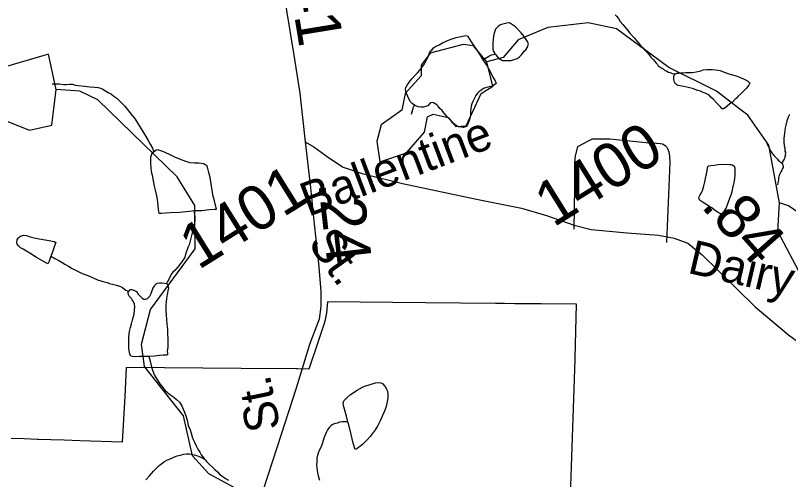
# Model space of a CAD drawing. Extents: x 2001466 to 31450019, y -30647475 to 847247.
# Drawn here: x 2061145 to 2065465, y 677008 to 679605 of the extents above; entities that cross this region are included whole.
import ezdxf

# ---------------------------------------------------------------- set-up
doc = ezdxf.new("R2010")
doc.units = 0
for name, color, linetype in [('Exist Boundary Political City Limit New', 7, 'Continuous'), ('Exist Hydrographic Creek Single Shore', 7, 'Continuous'), ('Exist Hydrographic Misc Water Feature', 7, 'Continuous'), ('Exist Road Non-System Type 51', 7, 'Continuous'), ('Exist Road Secondary Mileage Hundredths English Label', 7, 'Continuous'), ('Exist Road Secondary Type 41 Attributed', 7, 'Continuous'), ('Exist Road Secondary Type 51 Attributed', 7, 'Continuous'), ('Exist Road Secondary Type 51 Label', 7, 'Continuous'), ('Exist Road Secondary Type 51 Number Label', 7, 'Continuous'), ('Map Preparation Boundary City Limit Buffer Line', 7, 'Continuous')]:
    doc.layers.add(name, color=color, linetype=linetype)

msp = doc.modelspace()

# ---------------------------------------------------------------- linework, layer by layer
at = {"layer": 'Exist Boundary Political City Limit New'}
msp.add_lwpolyline([(2064245.1, 676862.4), (2064272.4, 677679.9), (2064272.8, 677687.6), (2064280.6, 677988.7), (2064081.8, 677990.7), (2063936.1, 677992.1), (2063877.9, 677992.7), (2063827.8, 677993.2), (2063435.8, 677997.1), (2062888.4, 678002.6), (2062887.1, 677982.2), (2062885.2, 677961.9), (2062882.5, 677941.7), (2062878.9, 677921.6), (2062874.6, 677901.6), (2062869.5, 677881.9), (2062835, 677775.1), (2062784.1, 677626.7), (2062720.4, 677627.4), (2062715, 677627.5), (2062406.8, 677630), (2061762.8, 677635.2), (2061756.4, 677473.4), (2061741.4, 677216.8), (2061504.9, 677225.1), (2061415.9, 677228.1), (2061341.9, 677230.6), (2061274.2, 677232.8), (2061268, 677233), (2061194, 677235.4), (2061120, 677237.9)], dxfattribs=at)
at = {"layer": 'Exist Hydrographic Creek Single Shore'}
msp.add_lwpolyline([(2062432.6, 676929.3), (2062225.6, 677040.6), (2062133.5, 677140.8), (2062083.5, 677365), (2061866.6, 677641.7), (2061849.6, 677766.6), (2061898.6, 677959.2), (2062148.5, 678298.7), (2062147.5, 678541.4), (2062047.6, 678701), (2061605.5, 679133.2), (2061504.7, 679181.1), (2061371.6, 679190.4)], dxfattribs=at)
at = {"layer": 'Exist Hydrographic Misc Water Feature'}
for points in [[(2064496, 679608.6), (2064503.5, 679600.9), (2064514, 679586.8), (2064523.6, 679570.7)], [(2065192, 679081.3), (2065062.5, 679181), (2064795.5, 679314.3), (2064503.5, 679530.3), (2064345.7, 679563), (2064120.5, 679538.1), (2063953.6, 679469.2), (2063870.5, 679369.3), (2063779.5, 679344.9)], [(2063970, 679507.8), (2063938.2, 679541.9), (2063906.2, 679563.8), (2063890, 679561.7), (2063876.3, 679557.8), (2063867.9, 679555.8), (2063859.9, 679553.7), (2063851.9, 679549.7), (2063842, 679543.5), (2063835.9, 679537.5), (2063827.9, 679527.8), (2063826, 679521.6), (2063819.9, 679505.4), (2063816, 679489.4), (2063814.4, 679469.4), (2063812.1, 679451.5), (2063812.5, 679437.6), (2063812.5, 679427.5), (2063812.1, 679415.8), (2063816, 679403.4), (2063822.2, 679393.6), (2063826.3, 679387.7)], [(2064523.6, 679570.7), (2064538, 679554.8), (2064559.9, 679529.1), (2064577.8, 679505), (2064601.8, 679479), (2064619.8, 679457.2), (2064633.7, 679441.3), (2064648.1, 679425), (2064661.8, 679411.1), (2064673.9, 679397.1), (2064686, 679385.1), (2064696.1, 679371.4), (2064708, 679359), (2064718, 679347.4), (2064726.2, 679335.2), (2064732, 679329.5), (2064736.1, 679323.1), (2064746.1, 679317.2), (2064756.4, 679309.2), (2064764.2, 679305.5), (2064772.2, 679299.5), (2064784.3, 679293.6), (2064794.3, 679287.6), (2064804.1, 679285.3), (2064814.2, 679279.3), (2064832.2, 679277.4)], [(2063826.3, 679387.7), (2063828.5, 679383.7), (2063836.1, 679375.6), (2063842.5, 679367.8), (2063850.2, 679361.7), (2063856.4, 679357.5), (2063866.4, 679353.6), (2063880.6, 679351.9), (2063896.4, 679351.9), (2063914.4, 679353.6), (2063932.1, 679357.9), (2063948.5, 679363.9), (2063959.9, 679371.8), (2063970.2, 679382.1), (2063980.2, 679393.9), (2063988.2, 679404.1), (2063996.4, 679411.8), (2064002.4, 679421.8), (2064008.3, 679431.9), (2064010.4, 679442.1), (2064011.8, 679445.9), (2064006.1, 679459.8), (2063982.1, 679493.9), (2063970, 679507.8)], [(2063374.9, 679102.8), (2063360.8, 679112.7), (2063352.8, 679120.8), (2063345, 679134.6), (2063337, 679150.7), (2063330.8, 679164.6), (2063326.7, 679178.6), (2063324.5, 679190.7), (2063326.7, 679201), (2063332.7, 679214.7), (2063342.3, 679228.6), (2063350.3, 679238.8), (2063360.4, 679250.6), (2063378.6, 679271), (2063390.5, 679283), (2063404.7, 679298.7), (2063420.7, 679321), (2063430.7, 679334.9), (2063442.4, 679357), (2063452.4, 679377), (2063458.4, 679394.8), (2063466.4, 679406.9), (2063470.5, 679410.8), (2063480.1, 679423.1), (2063492, 679431), (2063512.5, 679440.9), (2063530.4, 679451.2), (2063552.3, 679461.3), (2063574.2, 679469.3), (2063608.1, 679481.2), (2063626.1, 679485.3), (2063636.2, 679487), (2063660.2, 679493.2), (2063670, 679491.2), (2063671.8, 679487.3), (2063691.9, 679457.5), (2063738.3, 679387.6), (2063756.1, 679357.3)], [(2063779.5, 679344.9), (2063704.7, 679435), (2063645.6, 679442.7), (2063462.7, 679393.9), (2063412.7, 679326.1), (2063412.7, 679267), (2063321.6, 679167.2), (2063304.6, 679075.6), (2063188.5, 678992.8), (2063163.5, 678901.4), (2063180.5, 678786.2), (2063330.6, 678835.6), (2063429.7, 678951.7), (2063446.5, 679036.7), (2063479.5, 679052.4), (2063563.6, 679034.3), (2063604.6, 678984.2), (2063663.6, 678986.3), (2063746.7, 679168.4), (2063812.5, 679209.7), (2063779.5, 679344.9)], [(2061371.6, 679190.4), (2061329.5, 679388.1), (2060730.6, 679213.3), (2060738.6, 679154.1), (2061222.7, 678963.8), (2061347.6, 678990.8), (2061371.6, 679190.4)], [(2063756.1, 679357.3), (2063790.2, 679377.7), (2063804.3, 679383.7), (2063826.3, 679387.7)], [(2063756.1, 679357.3), (2063778.5, 679325.6), (2063796.3, 679295.7), (2063812.5, 679259.6), (2063824.4, 679239.5), (2063830.8, 679223.5), (2063814.8, 679211.8), (2063800.4, 679207.4), (2063784.4, 679203.8), (2063770.7, 679199.8), (2063760.6, 679195.7), (2063750.6, 679189.5), (2063734.6, 679177.7), (2063727, 679169.5), (2063717, 679157.7), (2063701, 679123.5), (2063694.8, 679109.5), (2063691.1, 679097.5), (2063688.9, 679083.6), (2063686.6, 679065.3), (2063687, 679049.5), (2063685, 679035.5), (2063680.7, 679017.5), (2063677, 679007.5), (2063671.2, 678993.4), (2063663.2, 678983.3), (2063654.8, 678979.3), (2063650.9, 678979.4), (2063646.8, 678977.2), (2063635.3, 678979.4), (2063621.2, 678981.1), (2063607.3, 678989.3), (2063599.3, 678995.4), (2063587, 679003.3), (2063578.8, 679015.1), (2063573, 679021.3), (2063557, 679037.1), (2063551.1, 679045.3), (2063539, 679059.3), (2063528.9, 679073), (2063516.8, 679084.9), (2063506.6, 679097.1), (2063499, 679105.1), (2063490.6, 679111.2), (2063481.2, 679115.1), (2063472.9, 679117.2), (2063465, 679115.1), (2063458.8, 679111.2), (2063448.8, 679098.9), (2063436.9, 679095), (2063424.8, 679090.8), (2063410.8, 679090.9), (2063397.1, 679093), (2063386.6, 679097), (2063374.9, 679102.8)], [(2064832.2, 679277.4), (2064840, 679281.5), (2064850.3, 679281.5), (2064862, 679283.4), (2064874.5, 679283.5), (2064888.4, 679285.5), (2064906.3, 679285.6), (2064928.2, 679285.5), (2064948.1, 679289.8), (2064968.4, 679293.6), (2064988.5, 679299.9), (2065008.4, 679301.8), (2065021.9, 679301.7), (2065038.1, 679301.7), (2065056.2, 679299.8), (2065082.2, 679295.9), (2065104.3, 679288), (2065130.2, 679278), (2065152.1, 679272.2), (2065178.2, 679264.3), (2065194.2, 679258.2), (2065210.1, 679252.1), (2065224.5, 679244.3), (2065236.2, 679238.4), (2065242.1, 679232.3), (2065246.4, 679230.4), (2065248.3, 679226.5), (2065242.5, 679214.4), (2065230.4, 679198.3), (2065214, 679182.2), (2065198.3, 679166.3), (2065182.3, 679152.1), (2065172.2, 679140.2)], [(2065172.2, 679140.2), (2065166.5, 679136.2), (2065150.7, 679120), (2065136.7, 679109.9), (2065122.4, 679097.9), (2065110.5, 679088), (2065100.7, 679082.2), (2065094.5, 679081.9), (2065084.7, 679093.9), (2065064.2, 679114), (2065044.7, 679134), (2065030.3, 679148), (2065020.5, 679158), (2065010.4, 679164), (2064998.7, 679169.8), (2064988.3, 679173.8), (2064980.5, 679177.8), (2064972.3, 679181.9), (2064958.3, 679185.6), (2064942.6, 679189.7), (2064928.2, 679195.5), (2064912.2, 679199.5), (2064896.4, 679203.6), (2064880.4, 679207.6), (2064856.4, 679211.7), (2064848.2, 679213.7), (2064840.2, 679215.7), (2064836.5, 679219.5), (2064832, 679223.4), (2064828.5, 679227.6), (2064826.5, 679235.6), (2064824, 679249.4), (2064824.2, 679255.4), (2064824.2, 679265.6), (2064826.1, 679271.4), (2064832.2, 679277.4)], [(2061349.2, 679222.9), (2061389.2, 679221.3), (2061413.2, 679219.3), (2061429.4, 679219.3), (2061447.2, 679219.4), (2061463, 679219.4), (2061478.8, 679215.4), (2061495, 679213.4), (2061531.1, 679209.5), (2061560.8, 679205.4), (2061589.1, 679203.6), (2061607, 679201.7), (2061619.1, 679197.4), (2061633, 679191.7)], [(2061633, 679191.7), (2061663.2, 679173.7), (2061681, 679163.7), (2061695.1, 679153.8), (2061710.9, 679141.7), (2061733.3, 679119.7), (2061753.4, 679100), (2061769.2, 679079.8), (2061783.1, 679061.8), (2061797.5, 679045.9), (2061809.2, 679029.9), (2061823.3, 679009.9), (2061837.7, 678985.8), (2061847.7, 678970.1), (2061857.5, 678952), (2061867.6, 678936.3), (2061885.6, 678904.3), (2061897.5, 678884.3), (2061909.6, 678862.1), (2061917.8, 678842.2)], [(2063356.9, 679052.8), (2063364.9, 679078.8), (2063368.6, 679090.8), (2063374.9, 679102.8)], [(2065413.6, 678557.1), (2065354.5, 678879.8), (2065237.6, 679046.2), (2065192, 679081.3)], [(2065470.6, 679050.8), (2065462.8, 679036.6), (2065454.4, 679014.7)], [(2065454.4, 679014.7), (2065448.8, 678990.9), (2065446.8, 678976.6), (2065444.5, 678960.7), (2065442.7, 678946.7), (2065440.4, 678930.8), (2065438.8, 678918.5), (2065439, 678906.7), (2065438.8, 678890.5), (2065440.8, 678884.5), (2065440.8, 678874.8), (2065443.1, 678864.8), (2065444.5, 678858.9), (2065444.5, 678850.8), (2065444.7, 678844.6), (2065447, 678840.6), (2065447, 678835), (2065446.8, 678828.9), (2065447, 678822.8), (2065444.7, 678816.6), (2065443.1, 678808.8), (2065440.8, 678800.6), (2065436.9, 678794.7), (2065432.8, 678788.8), (2065431, 678784.7), (2065427.1, 678778.8)], [(2065342.8, 678890.5), (2065349, 678876.6), (2065354.7, 678868.4), (2065359, 678860.4), (2065362.9, 678848.5), (2065367, 678842.6), (2065370.7, 678836.8), (2065374.8, 678830.5), (2065378.9, 678826.6), (2065384.9, 678818.8), (2065391, 678812.6), (2065396.7, 678806.5), (2065403.1, 678800.7), (2065407.2, 678794.8), (2065415, 678788.7), (2065423, 678780.6), (2065427.1, 678778.8)], [(2061917.8, 678842.2), (2061907.6, 678832), (2061903.9, 678822.1), (2061899.6, 678812.2), (2061900, 678794.3), (2061900, 678776), (2061901.8, 678754.2), (2061903.7, 678732.4), (2061907.8, 678710.3), (2061913.7, 678680.2), (2061919.7, 678650.1), (2061926, 678626.4), (2061932, 678596.3), (2061935.9, 678576.3), (2061938.1, 678558.5), (2061940.2, 678538.3), (2061942.2, 678520.2), (2061944.3, 678506.5), (2061946.3, 678498.4), (2061960.3, 678498.3), (2062008.3, 678502.4), (2062062.2, 678504.4), (2062118, 678510.6), (2062140.5, 678512.8)], [(2062140.5, 678512.8), (2062184.2, 678512.7), (2062228.1, 678519), (2062257.8, 678521), (2062268.1, 678521), (2062257.8, 678566.8), (2062249.8, 678592.8), (2062243.7, 678624.9), (2062238.1, 678662.7), (2062231.8, 678698.9), (2062225.8, 678726.6), (2062221.7, 678740.6), (2062217.6, 678756.6), (2062213.9, 678764.9), (2062205.5, 678768.6), (2062195.5, 678774.6), (2062169.4, 678778.6), (2062145.6, 678778.5), (2062121.7, 678780.5), (2062101.8, 678786.4), (2062075.5, 678794.4), (2062035.7, 678812.6), (2062009.5, 678824.3), (2061981.8, 678838.3), (2061967.9, 678844.4), (2061951.9, 678850.1), (2061941.6, 678852.5), (2061933.6, 678850.4), (2061917.8, 678842.2)], [(2065143.3, 678604.4), (2065129.4, 678566.4), (2065115.8, 678528.2), (2065109.5, 678518.3), (2065103.5, 678508.2), (2065099.6, 678500.3), (2065095.5, 678496), (2065091.8, 678494.1), (2065083.6, 678494.2), (2065077.5, 678497.9), (2065065.8, 678506.2), (2065051.6, 678516.1), (2065035.9, 678528.2), (2065023.6, 678536.1), (2065007.4, 678545.9), (2064993.8, 678554), (2064981.5, 678561.9), (2064971.5, 678570), (2064967.4, 678573.8), (2064963.7, 678581.7), (2064965.3, 678590), (2064971.7, 678602), (2064979.5, 678615.8), (2064985.6, 678631.9), (2064991.4, 678651.7), (2064997.3, 678674), (2065001.6, 678692), (2065007.1, 678717.9), (2065009.2, 678735.8), (2065011, 678751.8), (2065012.9, 678758), (2065015.3, 678762.1), (2065019, 678764), (2065031.3, 678766.1), (2065049, 678767.9), (2065071.1, 678770.3), (2065097.4, 678772), (2065135.3, 678770.3), (2065142.9, 678770.3), (2065151.1, 678768.3), (2065158.9, 678764.2), (2065163, 678760.4), (2065164.8, 678746.3), (2065165.2, 678730.4), (2065165, 678712.2), (2065163, 678692.2), (2065159.5, 678668.4), (2065155.4, 678654.1), (2065151.3, 678640.1), (2065149, 678626.2), (2065143.3, 678604.4)], [(2065427.1, 678778.8), (2065431.2, 678772.9), (2065433, 678766.9), (2065435.1, 678760.9), (2065434.9, 678754.8), (2065431, 678748.6), (2065427.1, 678738.6), (2065421.1, 678730.6), (2065417.3, 678722.7), (2065415, 678714.9), (2065413.2, 678708.7), (2065410.9, 678702.5), (2065409, 678696.7), (2065409, 678686.6), (2065407, 678676.7), (2065405.2, 678668.5), (2065403.3, 678656.6)], [(2066156.5, 677600.4), (2066006.6, 677564), (2065589.5, 678048.2), (2065405.6, 678396.4), (2065413.6, 678557.1)], [(2066022.6, 678114.9), (2065839.5, 678256.5), (2065663.5, 678364.9), (2065638.5, 678421.2), (2065463.6, 678539.6), (2065413.6, 678557.1)], [(2062140.5, 678512.8), (2062144.4, 678490.7), (2062146.3, 678478.7), (2062146.3, 678458.8), (2062144.4, 678442.9), (2062140.3, 678420.8), (2062138.1, 678404.9), (2062130.3, 678380.5), (2062124.5, 678358.7), (2062118.4, 678336.9), (2062114.9, 678320.8), (2062108.5, 678306.8), (2062104.4, 678294.8), (2062094.6, 678268.7), (2062090.7, 678252.7), (2062084.7, 678242.6), (2062074.9, 678226.7), (2062064.9, 678214.4), (2062056.9, 678204.7), (2062044.8, 678188.6), (2062034.9, 678178.4), (2062024.9, 678168.6), (2062016.7, 678158.4), (2062010.9, 678148.8), (2061999.2, 678124.6), (2061994.9, 678116.3), (2061989, 678104.6)], [(2061342.9, 678257.3), (2061332.8, 678229.2), (2061328.7, 678223.4), (2061324.8, 678215), (2061308.6, 678225.2), (2061262.9, 678251.2), (2061230.9, 678271.1), (2061206.7, 678286.9), (2061186.8, 678296.8), (2061172.9, 678305), (2061162.6, 678313.1), (2061154.4, 678324.9), (2061152.8, 678334.8), (2061154.6, 678348.7), (2061158.9, 678359), (2061166.5, 678366.8), (2061172.7, 678370.7), (2061188.7, 678374.8), (2061206.7, 678372.9), (2061226.6, 678367), (2061248.5, 678361.3), (2061276.8, 678354.9), (2061298.8, 678351.3), (2061332.6, 678345.3), (2061360.9, 678339.4), (2061370.8, 678335.4), (2061360.5, 678309.4), (2061352.7, 678285.4), (2061344.9, 678261.5), (2061342.9, 678257.3)], [(2061342.9, 678257.3), (2061364.8, 678245.5), (2061386.5, 678233.3), (2061404.8, 678223.2), (2061420.6, 678213.5), (2061440.7, 678201.5), (2061461, 678189.6), (2061480.9, 678179.6), (2061503.2, 678167.7), (2061517, 678161.6), (2061543, 678151.6), (2061559, 678145.9), (2061582.8, 678135.8), (2061602.9, 678125.8), (2061620.9, 678119.9), (2061640.8, 678114), (2061657.2, 678109.9), (2061671, 678105.8), (2061694.9, 678100.1), (2061709.3, 678095.9), (2061721, 678092.1), (2061730.8, 678088.2), (2061742.9, 678081.9), (2061753.2, 678073.9), (2061761.2, 678068.2), (2061771, 678064.2), (2061777.2, 678060.1)], [(2061777.2, 678060.1), (2061779.2, 678064.2), (2061785.2, 678072.2), (2061795, 678072), (2061809.2, 678066.2), (2061821, 678060.3), (2061831.1, 678046.2), (2061839.1, 678036.1), (2061847.1, 678028.4), (2061852.8, 678022.2), (2061861.2, 678018.1), (2061870.9, 678018.3), (2061883.2, 678022.1), (2061894.9, 678034.5), (2061901, 678046.1), (2061907.4, 678060.2), (2061915, 678080.6), (2061920.7, 678090.2), (2061925.2, 678098.5), (2061931, 678102.5), (2061938.7, 678106.6), (2061948.8, 678108.3), (2061962.9, 678108.6), (2061977.1, 678106.4), (2061989, 678104.6)], [(2061989, 678104.6), (2061994.7, 678100.5), (2061996.8, 678092.5), (2061999.2, 678078.3), (2061996.8, 678064.5), (2061993.1, 678044.4), (2061989.2, 678020.7), (2061986.9, 678002.7), (2061985.1, 677984.4), (2061985.1, 677966.5), (2061985.5, 677950.6), (2061987.3, 677930.5), (2061991.2, 677878.4), (2061993.5, 677848.4), (2061995.1, 677822.6), (2061995.5, 677796.6), (2061995.3, 677772.7), (2061995.5, 677750.3), (2061993.3, 677724.7), (2061993.7, 677714.5), (2061993.7, 677706.4), (2061989.6, 677704.6), (2061969.5, 677704.4), (2061948, 677702.4), (2061921.7, 677698.3), (2061895.5, 677696.6), (2061889.5, 677696.3)], [(2061889.5, 677696.3), (2061869.6, 677696.4), (2061837.7, 677696.4), (2061813.7, 677694.4), (2061797.7, 677696.4), (2061789.5, 677698.1), (2061783.9, 677712.3), (2061777.8, 677739.9), (2061777.6, 677754.2), (2061777.6, 677782.2), (2061777.8, 677808.1), (2061781.5, 677836.3), (2061787.4, 677858.2), (2061793.6, 677879.9), (2061799.3, 677902.2), (2061803.6, 677920.2), (2061807.3, 677934.2), (2061809.2, 677958.3), (2061811.4, 677974.2), (2061809.4, 677990.3), (2061803, 678006.3), (2061797.1, 678014), (2061793.2, 678020.3), (2061786.8, 678026.1), (2061780.9, 678034), (2061777.2, 678042.2), (2061774.9, 678053.9), (2061777.2, 678060.1)], [(2061889.5, 677696.3), (2061897.5, 677670.3), (2061903.9, 677646.6), (2061907.8, 677626.6), (2061916, 677604.7), (2061923.8, 677588.5), (2061938.1, 677564.4), (2061951.9, 677544.5), (2061969.9, 677520.6), (2061979.8, 677508.6), (2061994.1, 677494.6), (2062012.2, 677480.5), (2062030.2, 677468.5), (2062044.4, 677456.6), (2062062, 677440.6), (2062074.1, 677420.9), (2062082.1, 677402.6), (2062090.1, 677384.8), (2062096.2, 677364.8), (2062104, 677340.9), (2062110.6, 677310.7), (2062120.6, 677286.9), (2062126.6, 677266.9), (2062132.5, 677246.9), (2062138.3, 677233.1), (2062144.6, 677216.7), (2062154.5, 677197), (2062160.6, 677185.1), (2062166.6, 677172.8), (2062174.4, 677161.1), (2062182.6, 677146.9), (2062192.6, 677135.2), (2062200.8, 677123)], [(2063002.1, 677330.5), (2062993.9, 677362.5), (2062983.9, 677402.6), (2062978, 677422.6), (2062975.9, 677438.3), (2062980.2, 677448.6), (2063000.1, 677468.3), (2063017.7, 677484.7), (2063053.8, 677508.4), (2063088.1, 677526.7), (2063097.5, 677530.6), (2063127.6, 677540.6), (2063155.9, 677548.9), (2063175.6, 677550.8), (2063185.7, 677548.9), (2063197.8, 677542.9), (2063205.8, 677534.8), (2063213.6, 677523.1), (2063217.7, 677514.8), (2063223.8, 677502.9), (2063225.9, 677486.8), (2063226.1, 677464.9), (2063221.8, 677444.8), (2063218.1, 677424.7), (2063211.7, 677405), (2063205.8, 677386.8), (2063196.1, 677366.8), (2063184, 677340.6), (2063170.1, 677310.7), (2063154.3, 677286.7), (2063138.3, 677264.8), (2063126.2, 677248.8), (2063110, 677230.9), (2063086, 677206.6), (2063074.1, 677196.7), (2063054.4, 677182.6), (2063042.3, 677176.7), (2063032.3, 677212.8), (2063020.2, 677260.4), (2063007.9, 677314.6), (2063002.1, 677330.5)], [(2063002.1, 677330.5), (2062984.3, 677330.3), (2062970.2, 677330.5), (2062956.2, 677328.5), (2062944.1, 677324.2), (2062932.4, 677322.4), (2062926.1, 677320.5), (2062918.1, 677316.5), (2062908.2, 677310.3), (2062898, 677300.4), (2062894.1, 677294.1), (2062888.1, 677286.5), (2062882.2, 677274.4), (2062876.5, 677262.3), (2062868, 677240.5), (2062864.6, 677226.4), (2062860.3, 677214.1), (2062856.2, 677202.1), (2062850.4, 677188.4), (2062842.4, 677170.2), (2062836.7, 677156.4), (2062832.6, 677144.5), (2062828.7, 677128.4), (2062828.7, 677108.1), (2062826.4, 677090.2), (2062828.9, 677076.1), (2062830.9, 677058.3), (2062834.8, 677038.3), (2062838.5, 677022.3), (2062842.8, 677004.2)], [(2061872.7, 677006.5), (2061893, 677028.5), (2061916.8, 677054.5), (2061932.6, 677072.8), (2061947, 677086.5), (2061976.9, 677108.7), (2061994.7, 677118.6), (2062014.8, 677126.9), (2062032.7, 677134.7), (2062048.7, 677140.8), (2062072.6, 677146.9), (2062086.4, 677150.9), (2062100.7, 677152.8), (2062114.9, 677153.1), (2062128.4, 677151), (2062142.8, 677146.8), (2062156.9, 677143), (2062176.4, 677135.2), (2062200.8, 677123)], [(2062200.8, 677123), (2062204.7, 677119.1), (2062214.7, 677107.1), (2062228.5, 677093.3), (2062244.9, 677077), (2062258.6, 677065.2), (2062273, 677051.2), (2062285.1, 677039.3), (2062298.6, 677029.5), (2062318.7, 677015.1), (2062334.5, 677005.4)]]:
    msp.add_lwpolyline(points, dxfattribs=at)
at = {"layer": 'Exist Road Non-System Type 51'}
for points in [[(2064286.9, 678871.3), (2064347.6, 678904.1), (2064369.8, 678913.6), (2064389.8, 678915.2), (2064425.8, 678914.5), (2064465.8, 678913.7)], [(2064465.8, 678913.7), (2064669.4, 678893.6), (2064727.3, 678890.4), (2064747.2, 678888), (2064761.2, 678885.7), (2064775, 678877.4), (2064784.8, 678867.2), (2064790.6, 678857.1), (2064796.3, 678841), (2064799.8, 678816.9), (2064801.1, 678782.9), (2064782, 678335.3)], [(2064267.5, 678409.7), (2064267.8, 678523.7), (2064270.3, 678647.7), (2064270.5, 678755.7), (2064271.1, 678781.6), (2064273.8, 678817.6), (2064286.9, 678871.3)]]:
    msp.add_lwpolyline(points, dxfattribs=at)
at = {"layer": 'Exist Road Secondary Type 41 Attributed'}
msp.add_lwpolyline([(2062763, 678896.9), (2062811.2, 678870.5), (2062893.2, 678810.4), (2062976.8, 678756.8), (2063082.6, 678720.4), (2063308.2, 678665.2), (2063721.6, 678577.1), (2063973.3, 678525.8), (2064112.2, 678484.8), (2064266.8, 678431.5), (2064361.5, 678407), (2064562.7, 678388.1), (2064738.6, 678375.8), (2064826.2, 678359.2), (2064901.1, 678331.6), (2064982.4, 678265.3), (2065069.2, 678180), (2065278.3, 677974.3), (2065464.5, 677818), (2065737.4, 677616.3)], dxfattribs=at)
at = {"layer": 'Exist Road Secondary Type 51 Attributed'}
for points in [[(2062307, 681148), (2062336.2, 681088.2), (2062404.8, 680938.6), (2062453.8, 680824.9), (2062493.2, 680704.9), (2062520.8, 680564), (2062565, 680280.1), (2062616.3, 679947.8), (2062659.7, 679632.3), (2062699.9, 679382.9), (2062733.1, 679169.3), (2062763, 678896.9)], [(2062763, 678896.9), (2062793, 678643.1), (2062812, 678454.8), (2062838.8, 678217.9), (2062851.4, 678061.6), (2062850.6, 677976.3), (2062841.9, 677906.1), (2062788.3, 677763.5), (2062712.5, 677518.8), (2062606.8, 677192.3), (2062526.3, 676944.4)]]:
    msp.add_lwpolyline(points, dxfattribs=at)
at = {"layer": 'Map Preparation Boundary City Limit Buffer Line'}
msp.add_lwpolyline([(2064245.1, 676862.4), (2064272.4, 677679.9), (2064272.8, 677687.6), (2064280.6, 677988.7), (2064081.8, 677990.7), (2063936.1, 677992.1), (2063877.9, 677992.7), (2063827.8, 677993.2), (2063435.8, 677997.1), (2062888.4, 678002.6), (2062887.1, 677982.2), (2062885.2, 677961.9), (2062882.5, 677941.7), (2062878.9, 677921.6), (2062874.6, 677901.6), (2062869.5, 677881.9), (2062835, 677775.1), (2062784.1, 677626.7), (2062720.4, 677627.4), (2062715, 677627.5), (2062406.8, 677630), (2061762.8, 677635.2), (2061756.4, 677473.4), (2061741.4, 677216.8), (2061504.9, 677225.1), (2061415.9, 677228.1), (2061341.9, 677230.6), (2061274.2, 677232.8), (2061268, 677233), (2061194, 677235.4), (2061120, 677237.9)], dxfattribs=at)

# ---------------------------------------------------------------- texts
at = {"layer": 'Exist Road Secondary Mileage Hundredths English Label'}
for s, rotation, p in [('.41', 279.3163, (2062657.3, 679879.5)), ('.24', 276.4614, (2062836.3, 678667.2)), ('.84', 311.6602, (2064969.6, 678536.9))]:
    msp.add_text(s, height=250, rotation=rotation, dxfattribs=at).set_placement(p)
at = {"layer": 'Exist Road Secondary Type 51 Label'}
for s, rotation, p in [('Ballentine', 20.6755, (2062781.5, 678477.1)), (' St.', 305.5142, (2062733.8, 678387.1)), ('Dairy', 346.9068, (2064894.2, 678165.8)), (' St.', 101.5534, (2062640.7, 677227.8))]:
    msp.add_text(s, height=190, rotation=rotation, dxfattribs=at).set_placement(p)
at = {"layer": 'Exist Road Secondary Type 51 Number Label'}
for s, p in [('1400', (2064150.5, 678416.3)), ('1401', (2062166.2, 678178.1))]:
    msp.add_text(s, height=250, rotation=31.918, dxfattribs=at).set_placement(p)

doc.saveas('drawing.dxf')
